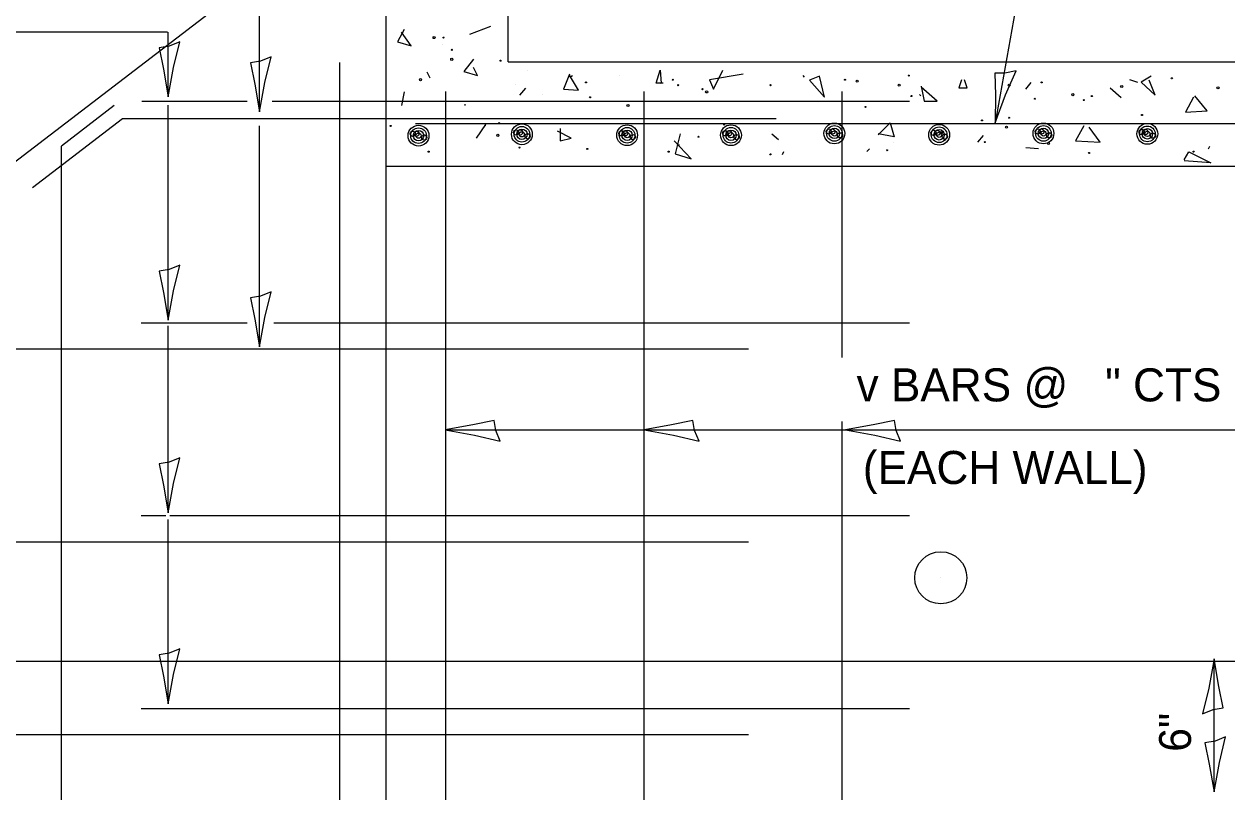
# Model space of a CAD drawing. Extents: x 2133490 to 2172050, y 2138301 to 2145980.
# Drawn here: x 2136576.6 to 2136795.1, y 2145388.7 to 2145528.1 of the extents above; entities that cross this region are included whole.
import ezdxf

# ---------------------------------------------------------------- set-up
doc = ezdxf.new("R2010")
doc.units = 0
for name, color, linetype in [('Level 40', 7, 'Continuous'), ('Level 63', 7, 'Continuous'), ('ROW_PR_Notes', 7, 'Continuous')]:
    doc.layers.add(name, color=color, linetype=linetype)

msp = doc.modelspace()

# ---------------------------------------------------------------- linework, layer by layer
at = {"layer": 'Level 40'}
for centre, radius in [((2136651.07, 2145525.61), 0.189), ((2136652.8, 2145525.61), 0.0947), ((2136654.28, 2145523.39), 0.0947), ((2136654.28, 2145521.67), 0.189), ((2136663.15, 2145521.42), 0.0947), ((2136648.61, 2145517.97), 0.189), ((2136694.43, 2145517.97), 0.0947), ((2136725.72, 2145517.97), 0.0947), ((2136737.3, 2145518.71), 0.0947), ((2136785.09, 2145518.22), 0.0947), ((2136678.67, 2145517.48), 0.0947), ((2136695.42, 2145516.98), 0.0947), ((2136699.85, 2145516.25), 0.0947), ((2136700.59, 2145515.75), 0.189), ((2136712.17, 2145516.98), 0.0947), ((2136727.94, 2145517.72), 0.189), ((2136735.57, 2145516.98), 0.189), ((2136755.53, 2145516.98), 0.189), ((2136761.44, 2145517.48), 0.0947), ((2136775.98, 2145516.74), 0.189), ((2136793.47, 2145516.49), 0.189), ((2136679.41, 2145514.77), 0.0947), ((2136737.79, 2145515.01), 0.0947), ((2136760.21, 2145514.52), 0.0947), ((2136767.11, 2145515.26), 0.189), ((2136769.08, 2145514.27), 0.0947), ((2136770.56, 2145515.01), 0.0947), ((2136686.3, 2145513.29), 0.189), ((2136729.42, 2145513.04), 0.0947), ((2136779.67, 2145511.56), 0.0947), ((2136643.19, 2145509.59), 0.0947), ((2136648.25, 2145507.81), 1.89), ((2136662.9, 2145510.09), 0.0947), ((2136667.03, 2145508.06), 1.89), ((2136667.03, 2145508.06), 1.42), ((2136686.14, 2145507.89), 1.89), ((2136686.14, 2145507.89), 1.42), ((2136705.01, 2145507.89), 1.89), ((2136705.01, 2145507.89), 1.42), ((2136703.79, 2145509.84), 0.0947), ((2136723.79, 2145508.22), 1.89), ((2136723.79, 2145508.22), 1.42), ((2136742.82, 2145507.97), 1.89), ((2136742.82, 2145507.97), 1.42), ((2136750.6, 2145510.58), 0.0947), ((2136755.04, 2145509.35), 0.189), ((2136755.53, 2145511.07), 0.0947), ((2136761.77, 2145508.22), 1.89), ((2136761.77, 2145508.22), 1.42), ((2136780.64, 2145508.14), 1.89), ((2136780.64, 2145508.14), 1.42), ((2136647.22, 2145508.15), 0.473), ((2136648.25, 2145507.81), 1.42), ((2136648.25, 2145507.81), 0.947), ((2136647.9, 2145508.15), 0.473), ((2136648.25, 2145507.81), 0.473), ((2136649.27, 2145507.47), 0.473), ((2136662.65, 2145507.87), 0.189), ((2136666, 2145508.4), 0.473), ((2136667.03, 2145508.06), 0.947), ((2136666.69, 2145508.4), 0.473), ((2136667.03, 2145508.06), 0.473), ((2136668.05, 2145507.71), 0.473), ((2136685.12, 2145508.23), 0.473), ((2136686.14, 2145507.89), 0.947), ((2136685.8, 2145508.23), 0.473), ((2136686.14, 2145507.89), 0.473), ((2136687.17, 2145507.55), 0.473), ((2136699.11, 2145507.62), 0.0947), ((2136703.98, 2145508.23), 0.473), ((2136705.01, 2145507.89), 0.947), ((2136704.67, 2145508.23), 0.473), ((2136705.01, 2145507.89), 0.473), ((2136706.03, 2145507.55), 0.473), ((2136722.77, 2145508.56), 0.473), ((2136723.79, 2145508.22), 0.947), ((2136723.45, 2145508.56), 0.473), ((2136723.79, 2145508.22), 0.473), ((2136724.82, 2145507.88), 0.473), ((2136741.8, 2145508.31), 0.473), ((2136742.82, 2145507.97), 0.947), ((2136742.48, 2145508.31), 0.473), ((2136742.82, 2145507.97), 0.473), ((2136743.21, 2145508.36), 0.189), ((2136743.85, 2145507.63), 0.473), ((2136760.74, 2145508.56), 0.473), ((2136761.77, 2145508.22), 0.947), ((2136761.43, 2145508.56), 0.473), ((2136761.77, 2145508.22), 0.473), ((2136762.8, 2145507.88), 0.473), ((2136779.61, 2145508.48), 0.473), ((2136780.64, 2145508.14), 0.947), ((2136780.29, 2145508.48), 0.473), ((2136780.64, 2145508.14), 0.473), ((2136781.66, 2145507.8), 0.473), ((2136650.09, 2145504.91), 0.0947), ((2136666.59, 2145505.65), 0.0947), ((2136678.91, 2145505.41), 0.0947), ((2136693.69, 2145504.91), 0.0947), ((2136733.36, 2145505.16), 0.0947), ((2136751.1, 2145506.64), 0.0947), ((2136762.67, 2145506.39), 0.189), ((2136789.03, 2145504.91), 0.0947), ((2136712.17, 2145504.42), 0.0947), ((2136770.06, 2145504.67), 0.0947), ((2136743.12, 2145427.55), 4.73)]:
    msp.add_circle(centre, radius, dxfattribs=at)
at = {"layer": 'Level 63'}
for p, q in [((2136619.38, 2145512.15), (2136619.38, 2145546.07)), ((2136602.65, 2145526.62), (2136568.85, 2145526.62)), ((2136602.8, 2145474.32), (2136602.8, 2145513.36)), ((2136619.38, 2145469.49), (2136619.38, 2145509.59)), ((2136602.8, 2145439.35), (2136602.8, 2145473.26)), ((2136653.1, 2145454.43), (2136689.21, 2145454.43)), ((2136689.21, 2145454.43), (2136725.83, 2145454.43)), ((2136725.83, 2145454.43), (2136816.46, 2145454.43)), ((2136602.8, 2145404.68), (2136602.8, 2145438.14)), ((2136792.76, 2145388.69), (2136792.76, 2145412.82))]:
    msp.add_line(p, q, dxfattribs=at)
for points in [[(2136604.89, 2145524.86), (2136602.97, 2145524.05), (2136601.12, 2145523.73), (2136601.93, 2145519.86), (2136602.8, 2145514.86), (2136603.77, 2145520.2)], [(2136621.47, 2145522.15), (2136619.55, 2145521.34), (2136617.7, 2145521.02), (2136618.51, 2145517.15), (2136619.38, 2145512.15), (2136620.35, 2145517.49)], [(2136756.82, 2145519.59), (2136754.78, 2145519.13), (2136752.91, 2145519.14), (2136753.03, 2145515.19), (2136753, 2145510.12), (2136754.89, 2145515.2)], [(2136604.89, 2145484.32), (2136602.97, 2145483.5), (2136601.12, 2145483.19), (2136601.93, 2145479.32), (2136602.8, 2145474.32), (2136603.77, 2145479.65)], [(2136621.47, 2145479.49), (2136619.55, 2145478.68), (2136617.7, 2145478.36), (2136618.51, 2145474.49), (2136619.38, 2145469.49), (2136620.35, 2145474.83)], [(2136663.1, 2145452.33), (2136662.29, 2145454.26), (2136661.97, 2145456.1), (2136658.1, 2145455.29), (2136653.1, 2145454.43), (2136658.44, 2145453.46)], [(2136699.21, 2145452.33), (2136698.39, 2145454.26), (2136698.08, 2145456.1), (2136694.21, 2145455.29), (2136689.21, 2145454.43), (2136694.54, 2145453.46)], [(2136735.83, 2145452.33), (2136735.01, 2145454.26), (2136734.7, 2145456.1), (2136730.83, 2145455.29), (2136725.83, 2145454.43), (2136731.16, 2145453.46)], [(2136604.89, 2145449.34), (2136602.97, 2145448.53), (2136601.12, 2145448.22), (2136601.93, 2145444.35), (2136602.8, 2145439.35), (2136603.77, 2145444.68)], [(2136604.89, 2145414.68), (2136602.97, 2145413.86), (2136601.12, 2145413.55), (2136601.93, 2145409.68), (2136602.8, 2145404.68), (2136603.77, 2145410.01)], [(2136790.67, 2145402.82), (2136792.59, 2145403.63), (2136794.43, 2145403.95), (2136793.63, 2145407.82), (2136792.76, 2145412.82), (2136791.79, 2145407.48)], [(2136794.85, 2145398.69), (2136792.93, 2145397.87), (2136791.09, 2145397.56), (2136791.89, 2145393.69), (2136792.76, 2145388.69), (2136793.73, 2145394.02)]]:
    msp.add_lwpolyline(points, close=True, dxfattribs=at)
at = {"layer": 'ROW_PR_Notes'}
for p, q in [((2136623.27, 2145540.13), (2136509.85, 2145453.03)), ((2136642.39, 2145287.36), (2136642.39, 2145540.13)), ((2136664.52, 2145521.19), (2136664.52, 2145540.13)), ((2136645.66, 2145527.09), (2136644.42, 2145524.87)), ((2136657.6, 2145526.22), (2136661.41, 2145527.67)), ((2136602.8, 2145514.86), (2136602.8, 2145526.62)), ((2136644.42, 2145524.87), (2136646.89, 2145524.13)), ((2136646.89, 2145524.13), (2136645.16, 2145526.59)), ((2136652.55, 2145524.38), (2136652.55, 2145524.38)), ((2136633.97, 2145292.92), (2136633.97, 2145521.11)), ((2136658.22, 2145521.67), (2136656.49, 2145519.45)), ((2136658.96, 2145518.71), (2136658.22, 2145520.19)), ((2136664.52, 2145521.19), (2136816.91, 2145521.19)), ((2136650.37, 2145518.26), (2136649.83, 2145519.35)), ((2136656.49, 2145519.45), (2136658.96, 2145518.71)), ((2136668.07, 2145519.69), (2136668.07, 2145519.69)), ((2136675.69, 2145518.99), (2136674.61, 2145516.28)), ((2136677.32, 2145516.09), (2136675.69, 2145518.81)), ((2136675.71, 2145518.46), (2136676.2, 2145518.71)), ((2136684.82, 2145518.71), (2136684.82, 2145518.71)), ((2136691.43, 2145517.36), (2136692.15, 2145519.71)), ((2136692.15, 2145519.71), (2136692.33, 2145517.36)), ((2136707.24, 2145518.96), (2136701.09, 2145517.97)), ((2136701.82, 2145516.25), (2136703.55, 2145519.69)), ((2136718.08, 2145518.71), (2136718.33, 2145518.46)), ((2136721.09, 2145518.63), (2136719.29, 2145517.9)), ((2136722, 2145514.83), (2136721.09, 2145518.63)), ((2136781.33, 2145518.63), (2136779.52, 2145517.54)), ((2136653.24, 2145372.69), (2136653.24, 2145515.83)), ((2136665.93, 2145517.18), (2136665.93, 2145517.18)), ((2136666.65, 2145515.19), (2136667.74, 2145516.46)), ((2136674.61, 2145516.28), (2136677.32, 2145516.09)), ((2136689.22, 2145372.69), (2136689.22, 2145515.83)), ((2136692.7, 2145517.36), (2136691.43, 2145517.36)), ((2136692.21, 2145517.23), (2136692.21, 2145517.23)), ((2136701.09, 2145517.97), (2136701.82, 2145516.25)), ((2136719.29, 2145517.9), (2136722, 2145514.83)), ((2136725.19, 2145467.53), (2136725.19, 2145515.83)), ((2136739.54, 2145516.82), (2136740.09, 2145514.1)), ((2136742.44, 2145514.1), (2136739.54, 2145516.64)), ((2136746.91, 2145517.97), (2136746.41, 2145516.49)), ((2136746.41, 2145516.49), (2136747.89, 2145516.49)), ((2136747.89, 2145516.49), (2136747.4, 2145517.97)), ((2136759.47, 2145517.48), (2136758.49, 2145516.25)), ((2136775.9, 2145514.65), (2136773.91, 2145516.46)), ((2136778.93, 2145517.48), (2136777.46, 2145517.97)), ((2136779.52, 2145517.54), (2136782.05, 2145515.19)), ((2136782.05, 2145515.19), (2136780.97, 2145517.9)), ((2136597.97, 2145514.1), (2136617.12, 2145514.1)), ((2136621.64, 2145514.1), (2136737.43, 2145514.1)), ((2136645.66, 2145515.75), (2136645.16, 2145513.29)), ((2136670.78, 2145515.26), (2136670.78, 2145515.26)), ((2136739.27, 2145515.26), (2136739.52, 2145515.02)), ((2136740.09, 2145514.1), (2136742.44, 2145514.1)), ((2136789.03, 2145514.77), (2136787.56, 2145512.06)), ((2136791.5, 2145512.3), (2136789.28, 2145515.02)), ((2136592.99, 2145513.28), (2136583.38, 2145505.9)), ((2136656.74, 2145513.29), (2136656.74, 2145513.53)), ((2136787.56, 2145512.06), (2136791.5, 2145512.3)), ((2136594.5, 2145510.87), (2136578.16, 2145498.32)), ((2136713.21, 2145510.87), (2136594.5, 2145510.87)), ((2136836.38, 2145509.97), (2136647.68, 2145509.97)), ((2136660.44, 2145509.84), (2136658.71, 2145507.38)), ((2136660.44, 2145509.6), (2136660.44, 2145509.84)), ((2136731.77, 2145507.95), (2136733.94, 2145510.12)), ((2136733.94, 2145510.12), (2136734.66, 2145507.59)), ((2136769.08, 2145509.6), (2136767.6, 2145506.88)), ((2136772.04, 2145506.64), (2136770.07, 2145509.35)), ((2136675.96, 2145507.38), (2136673.49, 2145508.61)), ((2136673.98, 2145509.1), (2136673.98, 2145506.88)), ((2136673.98, 2145506.88), (2136675.96, 2145507.38)), ((2136695.77, 2145508.14), (2136694.87, 2145504.52)), ((2136712.42, 2145508.12), (2136713.65, 2145507.13)), ((2136734.66, 2145507.59), (2136731.77, 2145508.14)), ((2136749.86, 2145506.64), (2136750.85, 2145507.87)), ((2136583.38, 2145386.19), (2136583.38, 2145505.9)), ((2136697.76, 2145503.61), (2136694.69, 2145506.87)), ((2136695.42, 2145506.14), (2136695.67, 2145506.14)), ((2136714.39, 2145504.42), (2136714.63, 2145504.91)), ((2136729.66, 2145504.91), (2136730.15, 2145505.41)), ((2136734.59, 2145506.64), (2136734.59, 2145506.64)), ((2136760.89, 2145505.42), (2136758.54, 2145505.6)), ((2136767.6, 2145506.88), (2136772.04, 2145506.64)), ((2136791.74, 2145505.41), (2136791.99, 2145505.9)), ((2136694.87, 2145504.52), (2136697.76, 2145503.61)), ((2136787.3, 2145503.43), (2136788.2, 2145504.88)), ((2136792.18, 2145502.89), (2136787.3, 2145503.25)), ((2136788.2, 2145504.88), (2136792.18, 2145502.89)), ((2136642.39, 2145502.26), (2136843.46, 2145502.26)), ((2136597.87, 2145473.86), (2136617.12, 2145473.86)), ((2136621.94, 2145473.86), (2136737.43, 2145473.86)), ((2136556.5, 2145469.13), (2136708.19, 2145469.13)), ((2136725.19, 2145372.69), (2136725.19, 2145455.94)), ((2136597.87, 2145438.83), (2136602.35, 2145438.83)), ((2136603.1, 2145438.83), (2136737.43, 2145438.83)), ((2136525.01, 2145434.1), (2136708.19, 2145434.1)), ((2136743.11, 2145427.55), (2136743.11, 2145427.55)), ((2136843.46, 2145412.33), (2136509.85, 2145412.33)), ((2136597.87, 2145403.81), (2136737.43, 2145403.81)), ((2136525.01, 2145399.07), (2136708.19, 2145399.07))]:
    msp.add_line(p, q, dxfattribs=at)
msp.add_lwpolyline([(2136767.02, 2145535.59), (2136757.55, 2145535.59), (2136753, 2145510.12)], dxfattribs=at)

# ---------------------------------------------------------------- texts
at = {"layer": 'Level 63'}
for s, p in [('      v BARS @   " CTS', (2136714.44, 2145459.57)), ('(EACH WALL)', (2136728.96, 2145444.57))]:
    msp.add_text(s, height=6, dxfattribs=at).set_placement(p)
msp.add_text('6"', height=5.8, rotation=90, dxfattribs=at).set_placement((2136788.57, 2145395.96))

doc.saveas('drawing.dxf')
